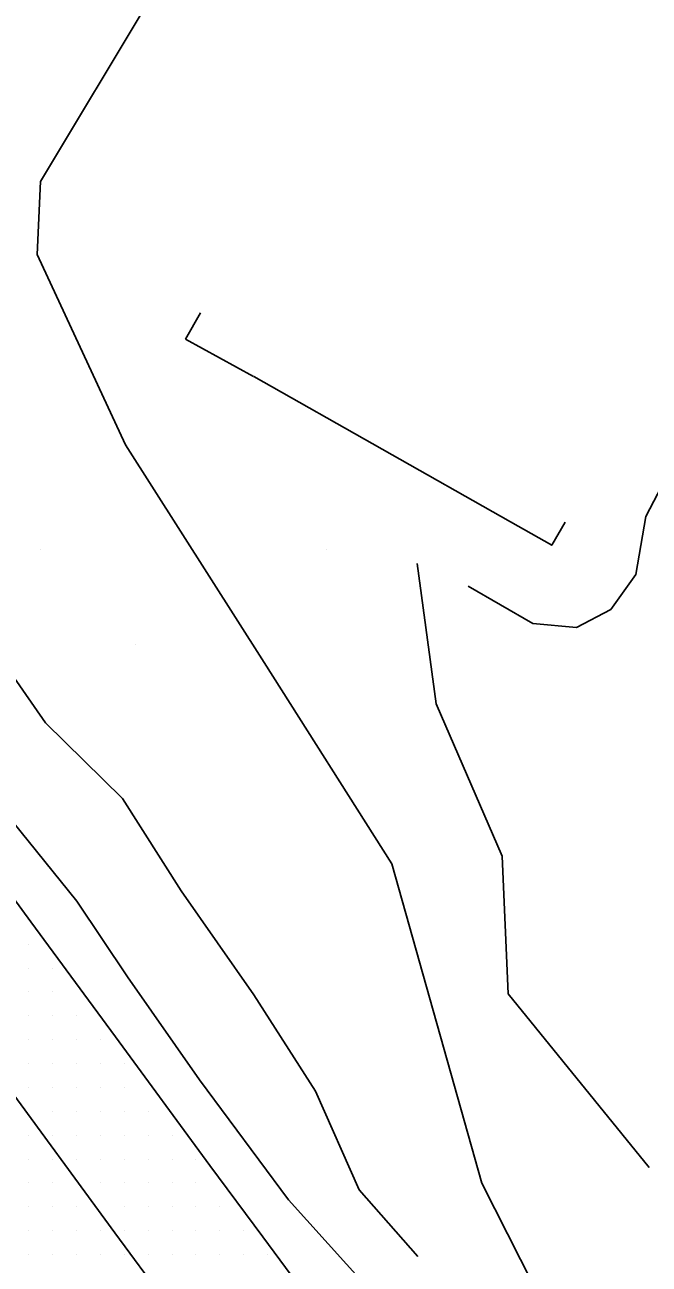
# Model space of a CAD drawing. Extents: x 1762120 to 1766775, y 709485 to 712965.
# Drawn here: x 1763558.3 to 1763623.7, y 712095.2 to 712225.1 of the extents above; entities that cross this region are included whole.
import ezdxf

# ---------------------------------------------------------------- set-up
doc = ezdxf.new("R2010")
doc.units = 0
for name, color, linetype in [('Exist DTM QL2 LIDAR Elevation Point', 7, 'Continuous'), ('Exist DTM Scan Elevation Point', 7, 'Continuous'), ('Exist Roads EOP', 7, 'Continuous'), ('Exist Roads EOT', 7, 'Continuous'), ('PH Exist DTM Breakline', 7, 'Continuous')]:
    doc.layers.add(name, color=color, linetype=linetype)

msp = doc.modelspace()

# ---------------------------------------------------------------- linework, layer by layer
at = {"layer": 'Exist DTM QL2 LIDAR Elevation Point'}
for p, q in [((1763559.93, 712170.11), (1763559.93, 712170.11)), ((1763589.93, 712170.11), (1763589.93, 712170.11)), ((1763569.93, 712160.11), (1763569.93, 712160.11))]:
    msp.add_line(p, q, dxfattribs=at)
at = {"layer": 'Exist DTM Scan Elevation Point'}
for p, q in [((1763558.75, 712128.75), (1763558.75, 712128.75)), ((1763558.75, 712126.25), (1763558.75, 712126.25)), ((1763561.25, 712126.25), (1763561.25, 712126.25)), ((1763558.75, 712123.75), (1763558.75, 712123.75)), ((1763561.25, 712123.75), (1763561.25, 712123.75)), ((1763558.75, 712121.25), (1763558.75, 712121.25)), ((1763561.25, 712121.25), (1763561.25, 712121.25)), ((1763563.75, 712121.25), (1763563.75, 712121.25)), ((1763558.75, 712118.75), (1763558.75, 712118.75)), ((1763561.25, 712118.75), (1763561.25, 712118.75)), ((1763563.75, 712118.75), (1763563.75, 712118.75)), ((1763566.25, 712118.75), (1763566.25, 712118.75)), ((1763558.75, 712116.25), (1763558.75, 712116.25)), ((1763561.25, 712116.25), (1763561.25, 712116.25)), ((1763563.75, 712116.25), (1763563.75, 712116.25)), ((1763566.25, 712116.25), (1763566.25, 712116.25)), ((1763568.75, 712116.25), (1763568.75, 712116.25)), ((1763558.75, 712113.75), (1763558.75, 712113.75)), ((1763561.25, 712113.75), (1763561.25, 712113.75)), ((1763563.75, 712113.75), (1763563.75, 712113.75)), ((1763566.25, 712113.75), (1763566.25, 712113.75)), ((1763568.75, 712113.75), (1763568.75, 712113.75)), ((1763561.25, 712111.25), (1763561.25, 712111.25)), ((1763563.75, 712111.25), (1763563.75, 712111.25)), ((1763566.25, 712111.25), (1763566.25, 712111.25)), ((1763568.75, 712111.25), (1763568.75, 712111.25)), ((1763571.25, 712111.25), (1763571.25, 712111.25)), ((1763558.75, 712108.75), (1763558.75, 712108.75)), ((1763561.25, 712108.75), (1763561.25, 712108.75)), ((1763563.75, 712108.75), (1763563.75, 712108.75)), ((1763566.25, 712108.75), (1763566.25, 712108.75)), ((1763568.75, 712108.75), (1763568.75, 712108.75)), ((1763571.25, 712108.75), (1763571.25, 712108.75)), ((1763573.75, 712108.75), (1763573.75, 712108.75)), ((1763558.75, 712106.25), (1763558.75, 712106.25)), ((1763561.25, 712106.25), (1763561.25, 712106.25)), ((1763563.75, 712106.25), (1763563.75, 712106.25)), ((1763566.25, 712106.25), (1763566.25, 712106.25)), ((1763568.75, 712106.25), (1763568.75, 712106.25)), ((1763571.25, 712106.25), (1763571.25, 712106.25)), ((1763573.75, 712106.25), (1763573.75, 712106.25)), ((1763576.25, 712106.25), (1763576.25, 712106.25)), ((1763558.75, 712103.75), (1763558.75, 712103.75)), ((1763561.25, 712103.75), (1763561.25, 712103.75)), ((1763566.25, 712103.75), (1763566.25, 712103.75)), ((1763568.75, 712103.75), (1763568.75, 712103.75)), ((1763571.25, 712103.75), (1763571.25, 712103.75)), ((1763573.75, 712103.75), (1763573.75, 712103.75)), ((1763576.25, 712103.75), (1763576.25, 712103.75)), ((1763558.75, 712101.25), (1763558.75, 712101.25)), ((1763561.25, 712101.25), (1763561.25, 712101.25)), ((1763563.75, 712101.25), (1763563.75, 712101.25)), ((1763568.75, 712101.25), (1763568.75, 712101.25)), ((1763571.25, 712101.25), (1763571.25, 712101.25)), ((1763573.75, 712101.25), (1763573.75, 712101.25)), ((1763576.25, 712101.25), (1763576.25, 712101.25)), ((1763578.75, 712101.25), (1763578.75, 712101.25)), ((1763558.75, 712098.75), (1763558.75, 712098.75)), ((1763561.25, 712098.75), (1763561.25, 712098.75)), ((1763563.75, 712098.75), (1763563.75, 712098.75)), ((1763566.25, 712098.75), (1763566.25, 712098.75)), ((1763568.75, 712098.75), (1763568.75, 712098.75)), ((1763571.25, 712098.75), (1763571.25, 712098.75)), ((1763573.75, 712098.75), (1763573.75, 712098.75)), ((1763576.25, 712098.75), (1763576.25, 712098.75)), ((1763578.75, 712098.75), (1763578.75, 712098.75)), ((1763581.25, 712098.75), (1763581.25, 712098.75)), ((1763558.75, 712096.25), (1763558.75, 712096.25)), ((1763561.25, 712096.25), (1763561.25, 712096.25)), ((1763563.75, 712096.25), (1763563.75, 712096.25)), ((1763566.25, 712096.25), (1763566.25, 712096.25)), ((1763568.75, 712096.25), (1763568.75, 712096.25)), ((1763571.25, 712096.25), (1763571.25, 712096.25)), ((1763573.75, 712096.25), (1763573.75, 712096.25)), ((1763576.25, 712096.25), (1763576.25, 712096.25)), ((1763578.75, 712096.25), (1763578.75, 712096.25)), ((1763581.25, 712096.25), (1763581.25, 712096.25)), ((1763583.75, 712096.25), (1763583.75, 712096.25))]:
    msp.add_line(p, q, dxfattribs=at)
at = {"layer": 'Exist Roads EOP'}
for points in [[(1763577.7, 712105.58), (1763567.82, 712119.04), (1763558.94, 712131.11), (1763545.06, 712150.09), (1763530.59, 712169.73), (1763518.12, 712186.83), (1763506.04, 712203.37), (1763493.98, 712219.92), (1763485.18, 712232.04), (1763472.01, 712250.03), (1763459.53, 712266.97), (1763450.71, 712279.08), (1763441.69, 712291.04), (1763429.93, 712307.36), (1763419.34, 712321.86), (1763410.44, 712333.9), (1763401.61, 712345.99), (1763392.9, 712358.14)], [(1763612.5, 712058.49), (1763601.03, 712073.96), (1763592.17, 712086.05), (1763583.26, 712098.1), (1763577.7, 712105.58)]]:
    msp.add_lwpolyline(points, dxfattribs=at)
at = {"layer": 'Exist Roads EOT'}
for points in [[(1763374.81, 712361.77), (1763407.93, 712316.57), (1763475.62, 712224.22), (1763531.99, 712147.32), (1763567.77, 712098.53)], [(1763567.77, 712098.53), (1763588.56, 712070.29), (1763609.16, 712042.27), (1763632.35, 712010.63), (1763643.85, 711994.92), (1763653.6, 711981.68), (1763666.28, 711964.42), (1763694.36, 711926.12), (1763710.71, 711903.83), (1763724.54, 711885.03), (1763739.13, 711865.03)]]:
    msp.add_lwpolyline(points, dxfattribs=at)
at = {"layer": 'PH Exist DTM Breakline'}
msp.add_line((1763575.17, 712192.14), (1763576.72, 712194.88), dxfattribs=at)
for points in [[(1763443.55, 712295.27), (1763456.47, 712281.3), (1763464.33, 712271.21), (1763471.77, 712261.18), (1763474.61, 712257.76), (1763477.09, 712251.14), (1763486.28, 712238.02), (1763503.71, 712214.18), (1763513.82, 712201.22), (1763523.63, 712186.42), (1763534.31, 712171.89), (1763543.97, 712157.72), (1763552.75, 712146.86), (1763557.07, 712141.58), (1763563.79, 712133.26), (1763569.07, 712125.32), (1763576.64, 712114.56), (1763585.94, 712101.97), (1763596.17, 712090.64), (1763603.78, 712081.37), (1763608.32, 712075.68)], [(1763466.22, 712278.54), (1763469.63, 712274.37), (1763471.78, 712268.77), (1763480.17, 712258.87), (1763488.78, 712245.61), (1763496.92, 712234.92), (1763504.34, 712224.9), (1763515.89, 712211.75), (1763523.52, 712203.1), (1763529.51, 712196.22), (1763536.46, 712187.42), (1763543.36, 712178.2), (1763547.97, 712168.51), (1763553.02, 712162.67), (1763560.5, 712151.94), (1763568.56, 712144.02), (1763574.71, 712134.34), (1763582.3, 712123.46), (1763588.78, 712113.35), (1763593.36, 712103.03), (1763599.48, 712096.04)], [(1763628.15, 712064.49), (1763615.65, 712085.04), (1763606.19, 712103.73), (1763596.77, 712137.18), (1763583.41, 712158.25), (1763568.87, 712181.05), (1763559.6, 712201), (1763559.98, 712208.67), (1763571.44, 712227.82)], [(1763575.17, 712192.14), (1763582.29, 712188.23)], [(1763604.76, 712166.26), (1763611.53, 712162.35), (1763616.11, 712161.92), (1763619.7, 712163.82), (1763622.34, 712167.5), (1763623.39, 712173.56), (1763632.85, 712191.69)], [(1763582.31, 712188.22), (1763609.21, 712173)], [(1763609.22, 712172.99), (1763613.52, 712170.54), (1763614.93, 712172.96)], [(1763623.72, 712105.35), (1763608.95, 712123.55), (1763608.34, 712137.97), (1763601.43, 712153.94), (1763599.43, 712168.64)]]:
    msp.add_lwpolyline(points, dxfattribs=at)

doc.saveas('drawing.dxf')
